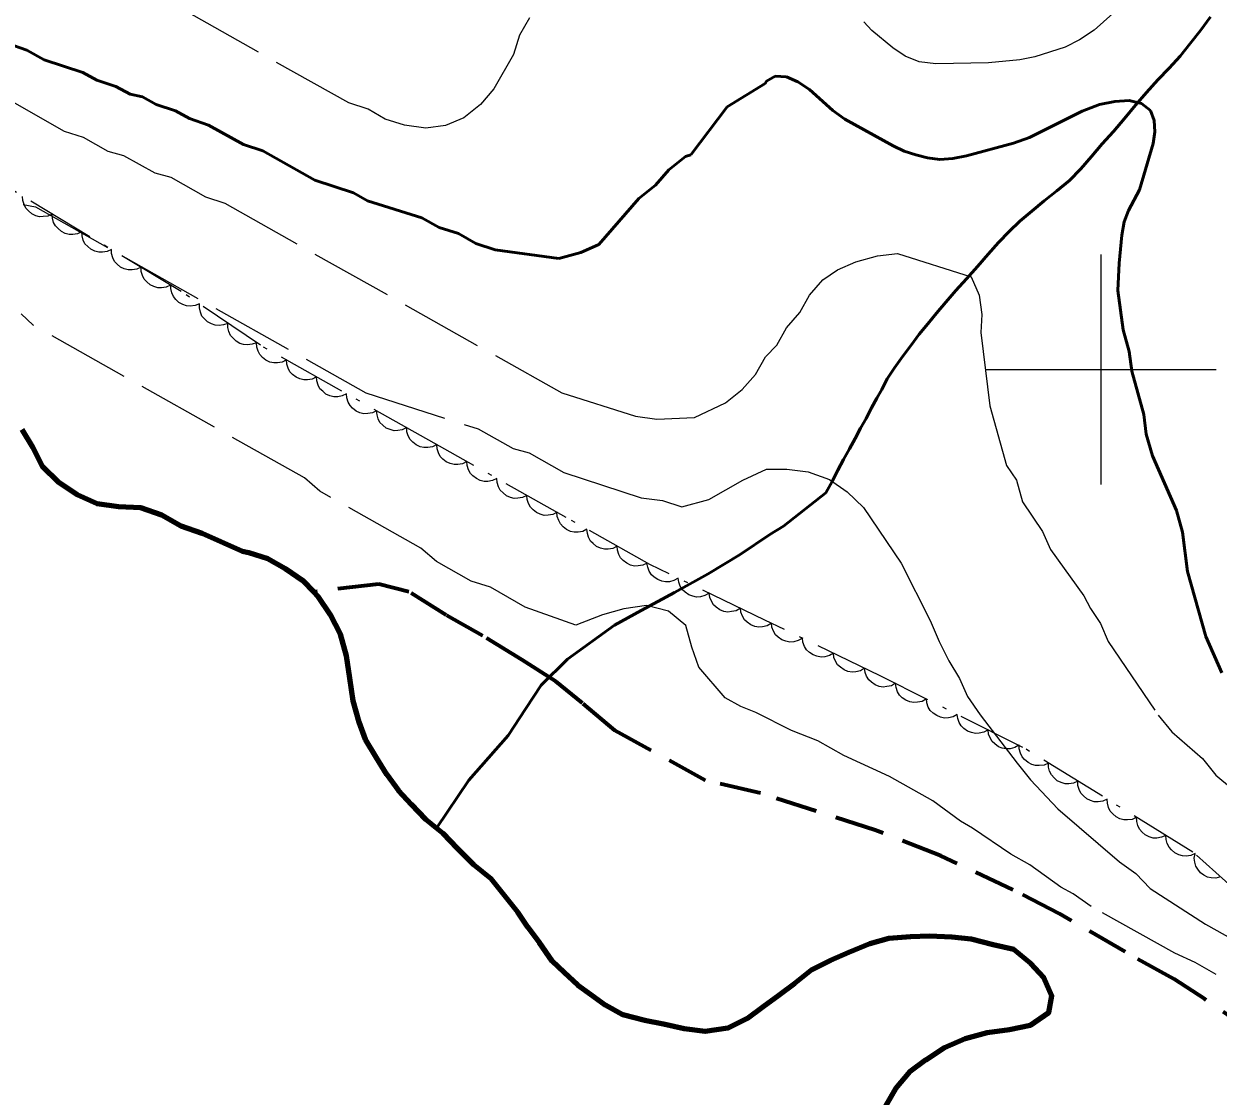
# Model space of a CAD drawing. Extents: x 355726 to 357533, y 5103782 to 5105258.
# Drawn here: x 356353.2 to 356405.1, y 5104468.4 to 5104515 of the extents above; entities that cross this region are included whole.
import ezdxf

# ---------------------------------------------------------------- set-up
doc = ezdxf.new("R2010")
doc.units = 0
doc.header["$LTSCALE"] = 0.6
for name, pattern in [('DASH_DOUBLE_DOT', [9.2, 5, -1.2, 0.3, -1.2, 0.3, -1.2]), ('DOT_DASHED', [7.7, 5, -1.2, 0.3, -1.2]), ('LONG_DASHED', [7.5, 6, -1.5]), ('MEDIUM_DASHED', [4.5, 3, -1.5])]:
    doc.linetypes.add(name, pattern=pattern)
for name, color, linetype, lineweight in [('1', 7, 'LONG_DASHED', 53), ('2', 7, 'LONG_DASHED', 13), ('4', 7, 'DASH_DOUBLE_DOT', 53), ('44', 7, 'Continuous', 25), ('61', 7, 'Continuous', 13), ('7', 7, 'MEDIUM_DASHED', 70)]:
    doc.layers.add(name, color=color, linetype=linetype, lineweight=lineweight)

msp = doc.modelspace()

# ---------------------------------------------------------------- linework, layer by layer
at = {"layer": '1'}
for points in [[(356360.35, 5104510.9), (356359.75, 5104511.24), (356358.91, 5104511.51), (356358.31, 5104511.85), (356357.77, 5104511.96), (356357.16, 5104512.3), (356356.32, 5104512.57), (356355.72, 5104512.91), (356354.04, 5104513.46), (356353.29, 5104513.88), (356352.45, 5104514.16)], [(356405.25, 5104486.81), (356404.55, 5104488.39), (356403.76, 5104491.22), (356403.54, 5104492.93), (356403.27, 5104493.87), (356402.23, 5104496.24), (356401.96, 5104497.18), (356401.85, 5104498.04), (356401.33, 5104499.92), (356401.21, 5104500.78), (356400.95, 5104501.72), (356400.73, 5104503.43), (356400.78, 5104504.61), (356400.9, 5104505.84), (356401, 5104506.41), (356401.19, 5104506.91), (356401.66, 5104507.8), (356402.26, 5104509.82), (356402.33, 5104510.32), (356402.31, 5104510.82), (356402.14, 5104511.25), (356401.76, 5104511.55), (356401.22, 5104511.69), (356400.6, 5104511.65), (356399.93, 5104511.51), (356399.17, 5104511.23), (356396.88, 5104510.08), (356396.19, 5104509.83), (356394.14, 5104509.28), (356393.55, 5104509.16), (356392.98, 5104509.13), (356392.45, 5104509.19), (356391.94, 5104509.32), (356391.43, 5104509.49), (356390.96, 5104509.71), (356388.86, 5104510.88), (356388.33, 5104511.26), (356387.31, 5104512.16), (356386.81, 5104512.5), (356386.31, 5104512.72), (356385.82, 5104512.75), (356385.45, 5104512.53), (356385.39, 5104512.43), (356383.74, 5104511.41), (356382.16, 5104509.32), (356381.92, 5104509.26), (356381.2, 5104508.68), (356380.62, 5104508.01), (356379.89, 5104507.43), (356378.16, 5104505.43), (356377.37, 5104505.08), (356376.42, 5104504.82), (356373.65, 5104505.2), (356372.81, 5104505.47), (356372.05, 5104505.9), (356371.21, 5104506.17), (356370.46, 5104506.59), (356368.09, 5104507.33), (356367.49, 5104507.67), (356365.81, 5104508.22), (356363.54, 5104509.5), (356362.7, 5104509.77), (356361.19, 5104510.62), (356360.35, 5104510.9)]]:
    msp.add_lwpolyline(points, dxfattribs=at)
at = {"layer": '2'}
for points in [[(356375.14, 5104515.28), (356374.71, 5104514.53), (356374.44, 5104513.69), (356373.59, 5104512.19), (356373.01, 5104511.52), (356372.28, 5104510.94), (356371.49, 5104510.6), (356370.63, 5104510.49), (356369.71, 5104510.61), (356368.87, 5104510.88), (356368.12, 5104511.31), (356367.28, 5104511.58), (356359.89, 5104515.74)], [(356400.92, 5104515.83), (356399.69, 5104514.75), (356399.06, 5104514.32), (356398.43, 5104514.01), (356397.11, 5104513.59), (356396.46, 5104513.45), (356395.1, 5104513.33), (356392.81, 5104513.28), (356392.08, 5104513.37), (356391.47, 5104513.61), (356390.94, 5104513.97), (356390.03, 5104514.73), (356389.68, 5104515.11)], [(356352.64, 5104511.64), (356354.9, 5104510.36), (356355.74, 5104510.09), (356356.8, 5104509.49), (356357.49, 5104509.3), (356358.85, 5104508.54), (356359.54, 5104508.35), (356361.05, 5104507.5), (356361.89, 5104507.22), (356376.54, 5104498.98)], [(356353.12, 5104507.17), (356353.66, 5104507.06), (356368.02, 5104498.98), (356372.91, 5104497.41), (356374.43, 5104496.56), (356375.12, 5104496.37), (356376.63, 5104495.52), (356379.99, 5104494.42), (356380.92, 5104494.3), (356381.76, 5104494.02), (356382.94, 5104494.35), (356384.42, 5104495.18), (356385.44, 5104495.67), (356386.33, 5104495.67), (356387.26, 5104495.54), (356388.18, 5104495.22), (356388.96, 5104494.68), (356389.67, 5104493.99), (356391.3, 5104491.58), (356392.57, 5104489.08), (356392.95, 5104488.17), (356393.38, 5104487.33), (356393.84, 5104486.57), (356394.19, 5104485.78), (356394.74, 5104484.98), (356396.34, 5104482.89), (356396.93, 5104482.16), (356398.11, 5104480.9), (356400.79, 5104478.6), (356401.5, 5104478.09), (356402.13, 5104477.44), (356404.54, 5104475.89), (356410.21, 5104472.7)], [(356376.54, 5104498.98), (356379.75, 5104497.96), (356380.68, 5104497.84), (356382.31, 5104497.91), (356383.67, 5104498.54), (356384.39, 5104499.12), (356384.97, 5104499.78), (356385.4, 5104500.54), (356385.89, 5104501.05), (356386.32, 5104501.8), (356386.89, 5104502.47), (356387.32, 5104503.22), (356387.9, 5104503.89), (356388.54, 5104504.32), (356389.33, 5104504.67), (356390.28, 5104504.93), (356391.14, 5104505.04), (356394.35, 5104504.02), (356394.7, 5104503.23), (356394.81, 5104502.38), (356394.77, 5104501.6), (356395.16, 5104498.41), (356395.88, 5104495.82), (356396.32, 5104495.18), (356396.58, 5104494.24), (356397.45, 5104492.96), (356397.8, 5104492.17), (356399.25, 5104490.16), (356399.53, 5104489.6), (356399.97, 5104488.96), (356400.31, 5104488.17), (356402.48, 5104484.97), (356403.07, 5104484.24), (356404.41, 5104483.09), (356404.99, 5104482.36), (356405.67, 5104481.79)], [(356408.92, 5104471.5), (356404.08, 5104474.22), (356403.2, 5104474.62), (356399.57, 5104476.66), (356398.78, 5104477.21), (356398.25, 5104477.5), (356396.9, 5104478.46), (356396.07, 5104478.93), (356394.41, 5104480.06), (356393.88, 5104480.36), (356392.68, 5104481.24), (356390.79, 5104482.3), (356388.81, 5104483.22), (356387.68, 5104483.85), (356386.53, 5104484.3), (356384.98, 5104485.08), (356384.33, 5104485.34), (356383.65, 5104485.73), (356382.51, 5104487.06), (356382.2, 5104487.93), (356381.94, 5104488.87), (356381.19, 5104489.49), (356380.23, 5104489.73), (356379.25, 5104489.59), (356378.31, 5104489.33), (356377.16, 5104488.88), (356374.96, 5104489.67), (356373.45, 5104490.53), (356372.6, 5104490.8), (356371.09, 5104491.65), (356370.42, 5104492.23), (356366.03, 5104494.7), (356365.36, 5104495.28), (356353.56, 5104501.92), (356353.04, 5104502.41)]]:
    msp.add_lwpolyline(points, dxfattribs=at)
at = {"layer": '4'}
for points in [[(356404.76, 5104515.32), (356404.32, 5104514.73), (356403.87, 5104514.17), (356403.43, 5104513.62), (356402.95, 5104513.09), (356402.47, 5104512.58), (356401.97, 5104512.04), (356401.49, 5104511.49), (356401.01, 5104510.91), (356400.53, 5104510.34), (356400.05, 5104509.8), (356399.58, 5104509.25), (356399.11, 5104508.72), (356398.62, 5104508.21), (356398.07, 5104507.76), (356397.52, 5104507.32), (356396.98, 5104506.88), (356396.47, 5104506.44), (356396, 5104505.99), (356395.54, 5104505.51), (356395.08, 5104505.01), (356394.62, 5104504.47), (356394.15, 5104503.93), (356393.68, 5104503.43), (356393.24, 5104502.92), (356392.84, 5104502.45), (356392.46, 5104501.98), (356392.09, 5104501.53), (356391.74, 5104501.05), (356391.38, 5104500.58)], [(356391.38, 5104500.58), (356391.02, 5104500.07), (356390.7, 5104499.59), (356390.46, 5104499.13), (356390.25, 5104498.75), (356390.02, 5104498.33), (356389.78, 5104497.87), (356389.53, 5104497.44), (356389.3, 5104497), (356389.05, 5104496.54), (356388.8, 5104496.09), (356388.55, 5104495.62), (356388.3, 5104495.13), (356388.02, 5104494.63), (356386.19, 5104493.18), (356385.59, 5104492.82), (356384.3, 5104491.96), (356382.91, 5104491.11), (356381.44, 5104490.3), (356380, 5104489.52), (356378.84, 5104488.88), (356376.8, 5104487.41), (356375.65, 5104486.27), (356374.98, 5104485.26), (356374.22, 5104484.09), (356372.5, 5104482.14), (356371.1, 5104480.06)]]:
    msp.add_lwpolyline(points, dxfattribs=at)
at = {"layer": '4', "linetype": 'Continuous', "lineweight": 90}
for points in [[(356388.23, 5104474.31), (356387.39, 5104473.89), (356386.66, 5104473.3), (356385.98, 5104472.8), (356385.29, 5104472.29), (356384.6, 5104471.78), (356383.76, 5104471.36), (356382.78, 5104471.22), (356381.86, 5104471.34), (356380.97, 5104471.54), (356380.16, 5104471.7), (356379.2, 5104471.94), (356378.44, 5104472.37), (356377.81, 5104472.83), (356377.24, 5104473.24), (356376.65, 5104473.78), (356376.13, 5104474.27), (356375.58, 5104475.07), (356375.07, 5104475.76), (356374.64, 5104476.4), (356374.05, 5104477.13), (356373.47, 5104477.85), (356372.72, 5104478.47), (356372.01, 5104479.17), (356371.38, 5104479.82), (356371.1, 5104480.06), (356370.64, 5104480.44), (356370.01, 5104481.09), (356369.45, 5104481.7), (356368.94, 5104482.39), (356368.48, 5104483.15), (356368.01, 5104483.91), (356367.73, 5104484.66), (356367.47, 5104485.6), (356367.33, 5104486.58), (356367.18, 5104487.55), (356366.92, 5104488.49), (356366.49, 5104489.33), (356365.95, 5104490.13), (356365.76, 5104490.33), (356365.32, 5104490.79), (356364.53, 5104491.33), (356363.77, 5104491.76), (356362.93, 5104492.03), (356362.66, 5104492.08), (356360.91, 5104492.87), (356359.99, 5104493.19), (356359.16, 5104493.66), (356358.24, 5104493.98), (356357.27, 5104494.02), (356356.34, 5104494.15), (356355.47, 5104494.54), (356354.68, 5104495.09), (356353.97, 5104495.78), (356353.55, 5104496.62), (356353.08, 5104497.38)], [(356390.64, 5104467.99), (356391.07, 5104468.74), (356391.69, 5104469.48), (356392.37, 5104469.99), (356393.18, 5104470.53), (356394.09, 5104470.91), (356395.04, 5104471.17), (356396.02, 5104471.31), (356396.93, 5104471.5), (356397.73, 5104472.04), (356397.85, 5104472.77), (356397.5, 5104473.56), (356396.94, 5104474.17), (356396.2, 5104474.79), (356395.31, 5104474.99), (356394.35, 5104475.24), (356393.5, 5104475.32), (356392.53, 5104475.37), (356391.71, 5104475.33), (356390.77, 5104475.26), (356389.94, 5104475.03), (356389.03, 5104474.66), (356388.23, 5104474.31)]]:
    msp.add_lwpolyline(points, dxfattribs=at)
at = {"layer": '44', "linetype": 'DOT_DASHED'}
msp.add_lwpolyline([(356414.39, 5104466.41), (356412.36, 5104469.15), (356408.54, 5104473.68), (356406.37, 5104476.88), (356403.99, 5104479.02), (356396.6, 5104483.57), (356390.39, 5104486.68), (356385.38, 5104489.1), (356380.37, 5104491.52), (356376.74, 5104493.56), (356371, 5104496.79), (356363.44, 5104501.05), (356359.99, 5104503.39), (356349.28, 5104509.82), (356344.14, 5104512.71), (356337.49, 5104516.45), (356331.75, 5104519.68), (356328.08, 5104520.95), (356324.08, 5104521.62)], dxfattribs=at)
at = {"layer": '44'}
for points in [[(356354.39, 5104506.75), (356354.2, 5104506.66), (356354, 5104506.64), (356353.83, 5104506.63), (356353.67, 5104506.68), (356353.5, 5104506.76), (356353.35, 5104506.89), (356353.24, 5104507.01), (356353.17, 5104507.17), (356353.11, 5104507.34), (356353.1, 5104507.52)], [(356355.68, 5104505.98), (356355.49, 5104505.89), (356355.29, 5104505.86), (356355.12, 5104505.86), (356354.95, 5104505.91), (356354.79, 5104505.99), (356354.64, 5104506.12), (356354.53, 5104506.24), (356354.45, 5104506.39), (356354.4, 5104506.57), (356354.39, 5104506.75)], [(356356.96, 5104505.21), (356356.77, 5104505.12), (356356.57, 5104505.09), (356356.41, 5104505.09), (356356.24, 5104505.14), (356356.07, 5104505.22), (356355.93, 5104505.34), (356355.81, 5104505.46), (356355.74, 5104505.62), (356355.69, 5104505.8), (356355.68, 5104505.98)], [(356358.25, 5104504.44), (356358.06, 5104504.35), (356357.86, 5104504.32), (356357.69, 5104504.32), (356357.52, 5104504.37), (356357.36, 5104504.45), (356357.21, 5104504.57), (356357.1, 5104504.69), (356357.02, 5104504.85), (356356.97, 5104505.03), (356356.96, 5104505.21)], [(356359.53, 5104503.66), (356359.34, 5104503.58), (356359.14, 5104503.55), (356358.98, 5104503.55), (356358.81, 5104503.6), (356358.64, 5104503.68), (356358.5, 5104503.8), (356358.39, 5104503.92), (356358.31, 5104504.08), (356358.26, 5104504.26), (356358.25, 5104504.44)], [(356360.79, 5104502.85), (356360.6, 5104502.77), (356360.39, 5104502.75), (356360.23, 5104502.76), (356360.06, 5104502.82), (356359.9, 5104502.91), (356359.76, 5104503.04), (356359.66, 5104503.17), (356359.59, 5104503.33), (356359.55, 5104503.51), (356359.55, 5104503.69)], [(356362.03, 5104502), (356361.84, 5104501.93), (356361.64, 5104501.91), (356361.47, 5104501.92), (356361.31, 5104501.98), (356361.14, 5104502.07), (356361.01, 5104502.2), (356360.9, 5104502.32), (356360.83, 5104502.49), (356360.79, 5104502.67), (356360.79, 5104502.85)], [(356363.27, 5104501.16), (356363.08, 5104501.09), (356362.88, 5104501.07), (356362.71, 5104501.08), (356362.55, 5104501.13), (356362.39, 5104501.22), (356362.25, 5104501.36), (356362.14, 5104501.48), (356362.07, 5104501.64), (356362.03, 5104501.82), (356362.03, 5104502)], [(356364.57, 5104500.41), (356364.39, 5104500.32), (356364.18, 5104500.28), (356364.02, 5104500.28), (356363.85, 5104500.32), (356363.68, 5104500.4), (356363.53, 5104500.52), (356363.42, 5104500.64), (356363.34, 5104500.79), (356363.28, 5104500.97), (356363.27, 5104501.15)], [(356365.88, 5104499.68), (356365.69, 5104499.58), (356365.49, 5104499.55), (356365.33, 5104499.54), (356365.16, 5104499.59), (356364.99, 5104499.66), (356364.84, 5104499.78), (356364.72, 5104499.9), (356364.64, 5104500.06), (356364.59, 5104500.23), (356364.57, 5104500.41)], [(356367.19, 5104498.94), (356367, 5104498.85), (356366.8, 5104498.81), (356366.63, 5104498.81), (356366.46, 5104498.85), (356366.29, 5104498.93), (356366.15, 5104499.05), (356366.03, 5104499.16), (356365.95, 5104499.32), (356365.89, 5104499.5), (356365.88, 5104499.68)], [(356368.49, 5104498.2), (356368.31, 5104498.11), (356368.11, 5104498.08), (356367.94, 5104498.07), (356367.77, 5104498.11), (356367.6, 5104498.19), (356367.45, 5104498.31), (356367.34, 5104498.43), (356367.26, 5104498.58), (356367.2, 5104498.76), (356367.19, 5104498.94)], [(356369.8, 5104497.47), (356369.61, 5104497.37), (356369.41, 5104497.34), (356369.25, 5104497.33), (356369.08, 5104497.38), (356368.91, 5104497.45), (356368.76, 5104497.57), (356368.64, 5104497.69), (356368.56, 5104497.85), (356368.51, 5104498.02), (356368.49, 5104498.2)], [(356371.11, 5104496.73), (356370.92, 5104496.64), (356370.72, 5104496.6), (356370.55, 5104496.6), (356370.38, 5104496.64), (356370.22, 5104496.72), (356370.07, 5104496.84), (356369.95, 5104496.95), (356369.87, 5104497.11), (356369.81, 5104497.29), (356369.8, 5104497.47)], [(356372.41, 5104495.99), (356372.23, 5104495.9), (356372.03, 5104495.87), (356371.86, 5104495.86), (356371.69, 5104495.91), (356371.52, 5104495.98), (356371.37, 5104496.1), (356371.26, 5104496.22), (356371.18, 5104496.37), (356371.12, 5104496.55), (356371.11, 5104496.73)], [(356373.72, 5104495.26), (356373.53, 5104495.17), (356373.33, 5104495.13), (356373.17, 5104495.13), (356373, 5104495.17), (356372.83, 5104495.25), (356372.68, 5104495.37), (356372.57, 5104495.48), (356372.49, 5104495.64), (356372.43, 5104495.82), (356372.41, 5104495.99)], [(356375.03, 5104494.52), (356374.84, 5104494.43), (356374.64, 5104494.4), (356374.48, 5104494.39), (356374.31, 5104494.43), (356374.14, 5104494.51), (356373.99, 5104494.63), (356373.87, 5104494.75), (356373.79, 5104494.9), (356373.74, 5104495.08), (356373.72, 5104495.26)], [(356376.34, 5104493.79), (356376.15, 5104493.69), (356375.95, 5104493.66), (356375.78, 5104493.65), (356375.61, 5104493.7), (356375.44, 5104493.78), (356375.3, 5104493.9), (356375.18, 5104494.01), (356375.1, 5104494.17), (356375.04, 5104494.34), (356375.03, 5104494.52)], [(356377.64, 5104493.05), (356377.46, 5104492.96), (356377.26, 5104492.93), (356377.09, 5104492.92), (356376.92, 5104492.96), (356376.75, 5104493.04), (356376.6, 5104493.16), (356376.49, 5104493.28), (356376.41, 5104493.43), (356376.35, 5104493.61), (356376.33, 5104493.79)], [(356378.95, 5104492.32), (356378.76, 5104492.22), (356378.56, 5104492.19), (356378.4, 5104492.18), (356378.23, 5104492.23), (356378.06, 5104492.3), (356377.91, 5104492.43), (356377.8, 5104492.54), (356377.71, 5104492.7), (356377.66, 5104492.87), (356377.64, 5104493.05)], [(356380.26, 5104491.58), (356380.07, 5104491.49), (356379.87, 5104491.46), (356379.71, 5104491.45), (356379.54, 5104491.49), (356379.37, 5104491.57), (356379.22, 5104491.69), (356379.1, 5104491.81), (356379.02, 5104491.96), (356378.97, 5104492.14), (356378.95, 5104492.32)], [(356381.6, 5104490.92), (356381.42, 5104490.82), (356381.23, 5104490.77), (356381.06, 5104490.76), (356380.89, 5104490.79), (356380.72, 5104490.86), (356380.56, 5104490.97), (356380.44, 5104491.07), (356380.35, 5104491.23), (356380.28, 5104491.4), (356380.25, 5104491.58)], [(356382.96, 5104490.27), (356382.77, 5104490.17), (356382.58, 5104490.12), (356382.41, 5104490.1), (356382.24, 5104490.14), (356382.07, 5104490.2), (356381.91, 5104490.31), (356381.79, 5104490.42), (356381.7, 5104490.57), (356381.63, 5104490.75), (356381.6, 5104490.92)], [(356384.31, 5104489.62), (356384.13, 5104489.51), (356383.93, 5104489.47), (356383.76, 5104489.45), (356383.59, 5104489.48), (356383.42, 5104489.55), (356383.26, 5104489.66), (356383.14, 5104489.77), (356383.05, 5104489.92), (356382.98, 5104490.09), (356382.96, 5104490.27)], [(356385.66, 5104488.97), (356385.48, 5104488.86), (356385.28, 5104488.81), (356385.11, 5104488.8), (356384.94, 5104488.83), (356384.77, 5104488.9), (356384.61, 5104489.01), (356384.49, 5104489.12), (356384.4, 5104489.27), (356384.33, 5104489.44), (356384.31, 5104489.62)], [(356387.01, 5104488.31), (356386.83, 5104488.21), (356386.63, 5104488.16), (356386.46, 5104488.15), (356386.29, 5104488.18), (356386.12, 5104488.25), (356385.96, 5104488.36), (356385.84, 5104488.46), (356385.75, 5104488.62), (356385.68, 5104488.79), (356385.66, 5104488.97)], [(356388.36, 5104487.66), (356388.18, 5104487.56), (356387.98, 5104487.51), (356387.82, 5104487.49), (356387.64, 5104487.53), (356387.47, 5104487.59), (356387.31, 5104487.7), (356387.19, 5104487.81), (356387.1, 5104487.96), (356387.03, 5104488.14), (356387.01, 5104488.31)], [(356389.71, 5104487.01), (356389.53, 5104486.9), (356389.33, 5104486.86), (356389.17, 5104486.84), (356388.99, 5104486.87), (356388.82, 5104486.94), (356388.66, 5104487.05), (356388.54, 5104487.16), (356388.45, 5104487.31), (356388.38, 5104487.48), (356388.36, 5104487.66)], [(356391.06, 5104486.36), (356390.88, 5104486.25), (356390.68, 5104486.21), (356390.52, 5104486.19), (356390.34, 5104486.22), (356390.17, 5104486.29), (356390.02, 5104486.4), (356389.89, 5104486.51), (356389.8, 5104486.66), (356389.74, 5104486.83), (356389.71, 5104487.01)], [(356392.4, 5104485.68), (356392.21, 5104485.57), (356392.02, 5104485.53), (356391.85, 5104485.52), (356391.68, 5104485.55), (356391.51, 5104485.62), (356391.35, 5104485.73), (356391.23, 5104485.84), (356391.14, 5104485.99), (356391.08, 5104486.17), (356391.05, 5104486.35)], [(356393.74, 5104485), (356393.56, 5104484.9), (356393.36, 5104484.86), (356393.19, 5104484.84), (356393.02, 5104484.88), (356392.85, 5104484.95), (356392.69, 5104485.06), (356392.57, 5104485.17), (356392.48, 5104485.32), (356392.42, 5104485.5), (356392.4, 5104485.68)], [(356395.08, 5104484.33), (356394.9, 5104484.23), (356394.7, 5104484.19), (356394.53, 5104484.17), (356394.36, 5104484.21), (356394.19, 5104484.28), (356394.03, 5104484.39), (356393.91, 5104484.5), (356393.83, 5104484.65), (356393.76, 5104484.83), (356393.74, 5104485)], [(356396.42, 5104483.66), (356396.24, 5104483.56), (356396.04, 5104483.51), (356395.87, 5104483.5), (356395.7, 5104483.54), (356395.53, 5104483.6), (356395.38, 5104483.72), (356395.26, 5104483.83), (356395.17, 5104483.98), (356395.1, 5104484.15), (356395.08, 5104484.33)], [(356397.71, 5104482.89), (356397.52, 5104482.8), (356397.31, 5104482.78), (356397.15, 5104482.78), (356396.98, 5104482.83), (356396.82, 5104482.91), (356396.67, 5104483.04), (356396.56, 5104483.16), (356396.49, 5104483.32), (356396.44, 5104483.5), (356396.43, 5104483.68)], [(356398.98, 5104482.1), (356398.79, 5104482.02), (356398.59, 5104481.99), (356398.43, 5104481.99), (356398.26, 5104482.04), (356398.09, 5104482.12), (356397.95, 5104482.25), (356397.84, 5104482.37), (356397.76, 5104482.53), (356397.71, 5104482.71), (356397.71, 5104482.89)], [(356400.26, 5104481.32), (356400.07, 5104481.23), (356399.87, 5104481.2), (356399.7, 5104481.2), (356399.53, 5104481.26), (356399.37, 5104481.34), (356399.23, 5104481.46), (356399.11, 5104481.58), (356399.04, 5104481.74), (356398.99, 5104481.92), (356398.98, 5104482.1)], [(356401.54, 5104480.53), (356401.35, 5104480.44), (356401.15, 5104480.42), (356400.98, 5104480.42), (356400.81, 5104480.47), (356400.65, 5104480.55), (356400.5, 5104480.68), (356400.39, 5104480.8), (356400.32, 5104480.96), (356400.27, 5104481.14), (356400.26, 5104481.32)], [(356402.81, 5104479.74), (356402.62, 5104479.66), (356402.42, 5104479.63), (356402.26, 5104479.63), (356402.09, 5104479.68), (356401.92, 5104479.77), (356401.78, 5104479.89), (356401.67, 5104480.01), (356401.6, 5104480.17), (356401.55, 5104480.35), (356401.54, 5104480.53)], [(356404.09, 5104478.96), (356403.9, 5104478.87), (356403.7, 5104478.84), (356403.54, 5104478.85), (356403.37, 5104478.9), (356403.2, 5104478.98), (356403.06, 5104479.11), (356402.95, 5104479.23), (356402.87, 5104479.39), (356402.82, 5104479.56), (356402.81, 5104479.74)], [(356405.19, 5104477.94), (356404.99, 5104477.89), (356404.79, 5104477.9), (356404.63, 5104477.93), (356404.47, 5104478.01), (356404.32, 5104478.12), (356404.2, 5104478.27), (356404.12, 5104478.41), (356404.07, 5104478.58), (356404.05, 5104478.76), (356404.08, 5104478.94)]]:
    msp.add_lwpolyline(points, dxfattribs=at)
at = {"layer": '61'}
for p, q in [((356400, 5104495), (356400, 5104505)), ((356395, 5104500), (356405, 5104500))]:
    msp.add_line(p, q, dxfattribs=at)
at = {"layer": '7'}
for points in [[(356401.05, 5104474.68), (356398.19, 5104476.34), (356396.18, 5104477.38), (356393.03, 5104478.85), (356390.17, 5104479.97), (356385.19, 5104481.58), (356382.8, 5104482.13), (356378.85, 5104484.3), (356377.44, 5104485.49), (356376.28, 5104486.44), (356374.81, 5104487.37), (356373.11, 5104488.42), (356371.52, 5104489.32), (356369.9, 5104490.33), (356368.59, 5104490.67), (356365.76, 5104490.33)], [(356411.37, 5104467.33), (356409.19, 5104469.3), (356406.79, 5104471.05), (356404.49, 5104472.64), (356403.17, 5104473.49), (356401.05, 5104474.68)]]:
    msp.add_lwpolyline(points, dxfattribs=at)

doc.saveas('drawing.dxf')
